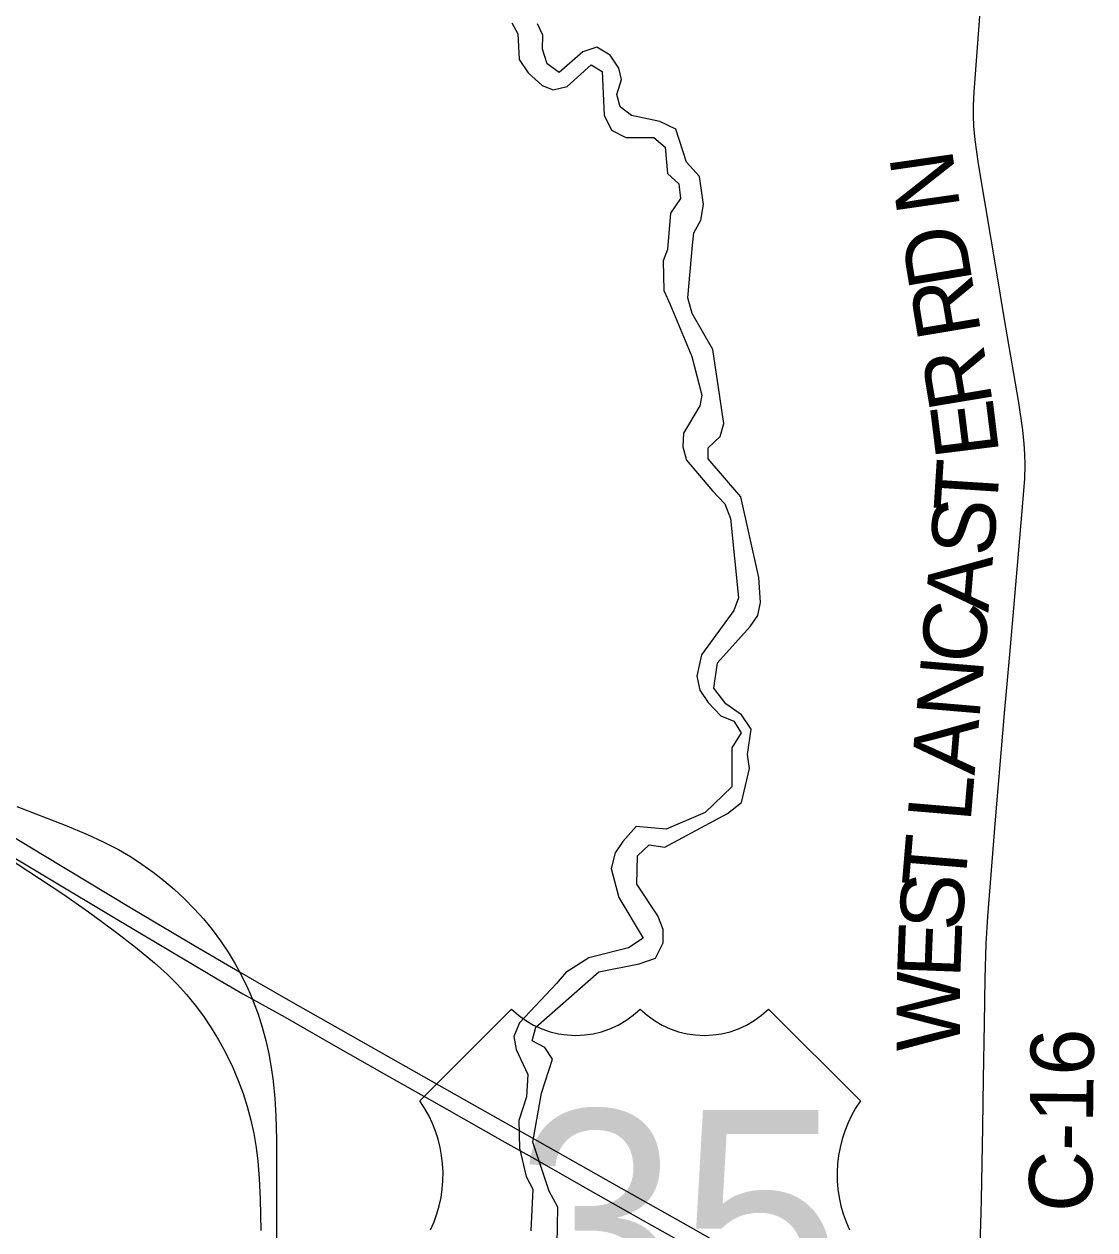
# Model space of a CAD drawing. Extents: x -49 to -8.2, y 9.4 to 23.5.
# Drawn here: x -41.395 to -40.914, y 17.858 to 18.399 of the extents above; entities that cross this region are included whole.
import ezdxf

# ---------------------------------------------------------------- set-up
doc = ezdxf.new("R2010")
doc.units = 0
for name, color, linetype in [('GM_X_County_Road', 7, 'Continuous'), ('GM_X_County_Road_Text', 7, 'Continuous'), ('GM_X_Major_River', 7, 'Continuous'), ('GM_X_State_Route', 7, 'Continuous'), ('GM_X_US_Route', 7, 'Continuous'), ('GM_X_US_Shield', 7, 'Continuous')]:
    doc.layers.add(name, color=color, linetype=linetype)

msp = doc.modelspace()

# ---------------------------------------------------------------- linework, layer by layer
at = {"layer": 'GM_X_County_Road'}
for points in [[(-40.96527, 17.86612), (-40.9651, 17.87176), (-40.96452, 17.90436), (-40.96422, 17.9261), (-40.9638, 17.95094), (-40.96342, 17.97111), (-40.96297, 17.98662), (-40.96227, 17.99901), (-40.95878, 18.04234), (-40.95455, 18.09185), (-40.95241, 18.1166), (-40.94869, 18.15991), (-40.94648, 18.18466), (-40.94571, 18.19552), (-40.94553, 18.20174), (-40.94563, 18.20642), (-40.94593, 18.21109), (-40.94661, 18.21728), (-40.94841, 18.22959), (-40.95485, 18.26787), (-40.95816, 18.28778), (-40.96362, 18.31993), (-40.96641, 18.33677), (-40.96792, 18.34752), (-40.96852, 18.35367), (-40.96872, 18.3583), (-40.96872, 18.36293), (-40.96845, 18.36912), (-40.9663, 18.39698), (-40.96489, 18.41556)], [(-40.96642, 17.81664), (-40.966, 17.83762), (-40.96556, 17.85624), (-40.96527, 17.86612)]]:
    msp.add_lwpolyline(points, dxfattribs=at)
at = {"layer": 'GM_X_Major_River'}
for points in [[(-41.17592, 18.4001), (-41.17329, 18.39516), (-41.17259, 18.38358), (-41.16865, 18.37768), (-41.16224, 18.37196), (-41.15733, 18.37004), (-41.15108, 18.37153), (-41.14024, 18.38115), (-41.13533, 18.37828), (-41.13449, 18.35855), (-41.13112, 18.3519), (-41.1247, 18.34864), (-41.11221, 18.34858), (-41.10712, 18.34419), (-41.10605, 18.33243), (-41.10096, 18.32785), (-41.10024, 18.32121), (-41.10462, 18.31459), (-41.10603, 18.29829), (-41.10795, 18.29318), (-41.10764, 18.2799), (-41.10484, 18.27363), (-41.09512, 18.25025), (-41.09067, 18.23297), (-41.09145, 18.22823), (-41.09889, 18.21594), (-41.09912, 18.20969), (-41.09744, 18.2038), (-41.08578, 18.19008), (-41.08032, 18.18418), (-41.07771, 18.17753), (-41.07411, 18.14204), (-41.07622, 18.13636), (-41.09071, 18.11633), (-41.09284, 18.10686), (-41.09155, 18.10059), (-41.08779, 18.09507), (-41.08214, 18.08898), (-41.07629, 18.08667), (-41.07291, 18.08135), (-41.07711, 18.07473), (-41.0772, 18.05709), (-41.08918, 18.04558), (-41.10664, 18.03808), (-41.12007, 18.03928), (-41.12616, 18.03268), (-41.1296, 18.02757), (-41.13134, 18.02056), (-41.12781, 18.00746), (-41.11693, 17.9892), (-41.12357, 17.98487), (-41.14139, 17.9804), (-41.15164, 17.97382), (-41.15583, 17.9689), (-41.1724, 17.95116), (-41.17508, 17.9451), (-41.17397, 17.93922), (-41.16873, 17.928), (-41.16935, 17.91795), (-41.17281, 17.90735), (-41.1725, 17.89502), (-41.16954, 17.8823), (-41.16654, 17.87659), (-41.16739, 17.85782)], [(-41.1555, 17.85169), (-41.15522, 17.86857), (-41.15916, 17.87561), (-41.16643, 17.89764), (-41.16253, 17.91963), (-41.15772, 17.93497), (-41.1611, 17.9401), (-41.16676, 17.94316), (-41.16521, 17.94923), (-41.13688, 17.97412), (-41.11869, 17.97764), (-41.11148, 17.98026), (-41.10804, 17.98707), (-41.10801, 17.99314), (-41.11044, 17.99922), (-41.11983, 18.01349), (-41.11957, 18.02619), (-41.11425, 18.0311), (-41.10725, 18.03012), (-41.07916, 18.04515), (-41.07288, 18.05005), (-41.06921, 18.0654), (-41.07012, 18.07166), (-41.06855, 18.08303), (-41.07287, 18.0895), (-41.07984, 18.09447), (-41.0853, 18.10151), (-41.08353, 18.11288), (-41.06887, 18.12912), (-41.06544, 18.13404), (-41.06427, 18.13991), (-41.06497, 18.1511), (-41.07311, 18.18737), (-41.08779, 18.20432), (-41.08776, 18.20925), (-41.08243, 18.21435), (-41.0807, 18.22022), (-41.08564, 18.25343), (-41.09502, 18.2696), (-41.09687, 18.27662), (-41.09486, 18.30032), (-41.09426, 18.30582), (-41.09101, 18.31149), (-41.08984, 18.3185), (-41.09167, 18.33103), (-41.0975, 18.33751), (-41.10235, 18.35232), (-41.10952, 18.35577), (-41.12219, 18.35849), (-41.12728, 18.36231), (-41.12876, 18.36782), (-41.12665, 18.37463), (-41.12794, 18.37976), (-41.1317, 18.38547), (-41.13774, 18.3891), (-41.14399, 18.38705), (-41.15464, 18.37781), (-41.16011, 18.38163), (-41.16216, 18.38827), (-41.16194, 18.39453), (-41.16437, 18.39966)]]:
    msp.add_lwpolyline(points, dxfattribs=at)
at = {"layer": 'GM_X_State_Route'}
for points in [[(-41.39815, 18.04829), (-41.37642, 18.03993), (-41.3664, 18.03576), (-41.35936, 18.03254), (-41.35248, 18.02902), (-41.34714, 18.02591), (-41.34195, 18.02252), (-41.33693, 18.01891), (-41.33206, 18.01509), (-41.32736, 18.01106), (-41.32284, 18.00683), (-41.31849, 18.00243), (-41.31434, 17.99784), (-41.31043, 17.99305), (-41.30674, 17.98808), (-41.30328, 17.98295), (-41.30007, 17.97766), (-41.29812, 17.97408), (-41.2971, 17.97223), (-41.2944, 17.96667), (-41.29237, 17.96191), (-41.29198, 17.96097), (-41.28983, 17.95517), (-41.28794, 17.94927), (-41.28632, 17.9433), (-41.28496, 17.93726), (-41.28388, 17.93117), (-41.28307, 17.92503), (-41.28233, 17.91733), (-41.28187, 17.9096), (-41.28161, 17.89875), (-41.28153, 17.86615), (-41.28127, 17.81647)], [(-41.40851, 18.02942), (-41.37738, 18.00907), (-41.36593, 18.00103), (-41.35338, 17.99183), (-41.34477, 17.98516), (-41.33637, 17.97821), (-41.33056, 17.97302), (-41.32614, 17.96863), (-41.32196, 17.96399), (-41.31801, 17.95916), (-41.31428, 17.95415), (-41.3108, 17.94898), (-41.30755, 17.94366), (-41.30455, 17.93818), (-41.30116, 17.93116), (-41.29871, 17.92542), (-41.29655, 17.91957), (-41.29466, 17.91362), (-41.29306, 17.90759), (-41.29175, 17.9015), (-41.29071, 17.89535), (-41.28993, 17.88916), (-41.28928, 17.8814), (-41.28885, 17.87207), (-41.28859, 17.85807)]]:
    msp.add_lwpolyline(points, dxfattribs=at)
at = {"layer": 'GM_X_US_Route'}
for points in [[(-41.40917, 18.04042), (-41.38657, 18.02678), (-41.34667, 18.0027), (-41.31859, 17.98609), (-41.29812, 17.97408), (-41.29044, 17.96961), (-41.27424, 17.96039), (-41.22698, 17.93352), (-41.19042, 17.91296), (-41.16339, 17.89767), (-41.12687, 17.87704), (-41.09441, 17.85872), (-41.06201, 17.84028)], [(-41.41085, 18.03223), (-41.35549, 17.99909), (-41.34614, 17.99353), (-41.30746, 17.97046), (-41.29667, 17.96431), (-41.29237, 17.96191), (-41.27767, 17.95374), (-41.25609, 17.94143), (-41.23319, 17.92828), (-41.20613, 17.91301), (-41.17905, 17.89774)], [(-41.17905, 17.89774), (-41.16554, 17.89012), (-41.14396, 17.87779), (-41.11693, 17.86248), (-41.10205, 17.85408)]]:
    msp.add_lwpolyline(points, dxfattribs=at)
at = {"layer": 'GM_X_US_Shield'}
for p, q in [((-41.17602, 17.95737), (-41.21722, 17.91617)), ((-41.01947, 17.91617), (-41.06067, 17.95737))]:
    msp.add_line(p, q, dxfattribs=at)
for centre, radius, start, end in [((-41.14718, 17.9868), 0.0412, 225.573, 314.427), ((-41.0895, 17.9868), 0.0412, 225.573, 314.427), ((-41.26447, 17.88309), 0.05768, 334.5471, 35.0009), ((-40.97222, 17.88309), 0.05768, 144.9991, 205.4529)]:
    msp.add_arc(centre, radius, start, end, dxfattribs=at)

# ---------------------------------------------------------------- texts
at = {"layer": 'GM_X_County_Road_Text'}
for s, height, rotation, p in [('N', 0.02841, 98.1657, (-40.97457, 18.317)), ('D', 0.02841, 99.4983, (-40.96903, 18.28389)), ('R', 0.02841, 99.4963, (-40.96518, 18.26087)), ('R', 0.02841, 99.5025, (-40.95989, 18.22923)), ('E', 0.02841, 97.0985, (-40.95707, 18.20685)), ('T', 0.02841, 86.3302, (-40.95826, 18.17983)), ('S', 0.02841, 85.1879, (-40.95991, 18.16011)), ('A', 0.02841, 85.1518, (-40.96203, 18.13518)), ('C', 0.02841, 85.1508, (-40.964, 18.11193)), ('N', 0.02841, 85.1529, (-40.96611, 18.08702)), ('A', 0.02841, 85.1556, (-40.96822, 18.06211)), ('L', 0.02841, 85.1508, (-40.97002, 18.04093)), ('T', 0.02841, 85.2289, (-40.97253, 18.01105)), ('S', 0.02841, 85.996, (-40.97386, 17.99203)), ('E', 0.02841, 87.801, (-40.97466, 17.97103)), ('W', 0.02841, 89.7455, (-40.9748, 17.93837)), ('C-16', 0.028409, 89.3134, (-40.91552, 17.86618))]:
    msp.add_text(s, height=height, rotation=rotation, dxfattribs=at).set_placement(p)
at = {"layer": 'GM_X_US_Shield'}
msp.add_text('35', height=0.098877, dxfattribs=at).set_placement((-41.17463, 17.81318))

doc.saveas('drawing.dxf')
